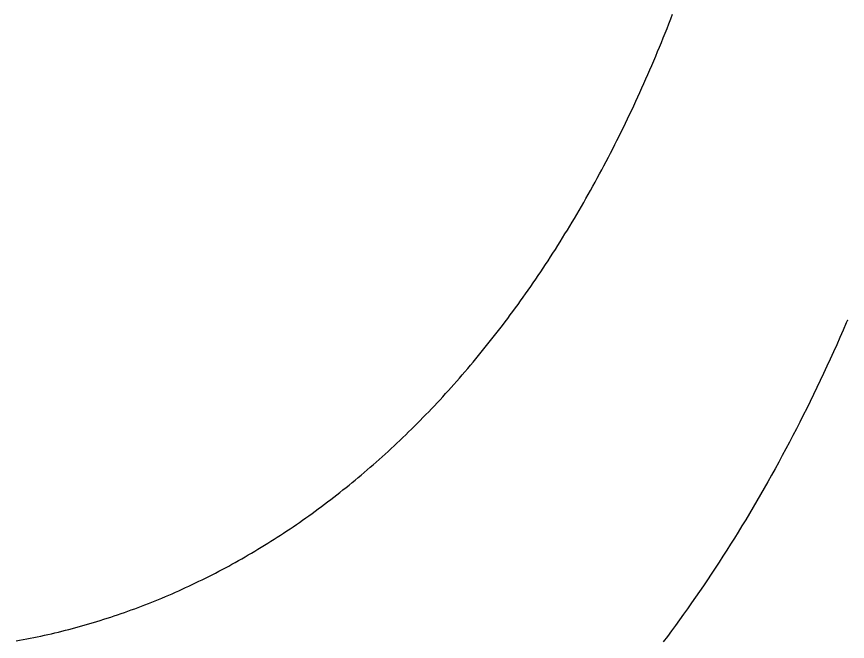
# Model space of a CAD drawing. Extents: x -7.3 to 34, y 0 to 22.
# Drawn here: x 32.79937 to 32.84478, y 3.68357 to 3.71772 of the extents above; entities that cross this region are included whole.
import ezdxf

# ---------------------------------------------------------------- set-up
doc = ezdxf.new("R2010")
doc.units = 0
doc.layers.add('SH_Data', color=7, linetype='Continuous')

msp = doc.modelspace()

# ---------------------------------------------------------------- linework, layer by layer
at = {"layer": 'SH_Data'}
for p, q in [((32.835024, 3.717332), (32.835125, 3.71759)), ((32.835125, 3.71759), (32.835225, 3.717849)), ((32.834821, 3.71682), (32.834923, 3.717076)), ((32.834923, 3.717076), (32.835024, 3.717332)), ((32.834719, 3.716564), (32.834821, 3.71682)), ((32.834512, 3.716057), (32.834616, 3.71631)), ((32.834616, 3.71631), (32.834719, 3.716564)), ((32.834302, 3.715553), (32.834407, 3.715805)), ((32.834407, 3.715805), (32.834512, 3.716057)), ((32.83409, 3.715053), (32.834196, 3.715303)), ((32.834196, 3.715303), (32.834302, 3.715553)), ((32.833876, 3.714557), (32.833983, 3.714805)), ((32.833983, 3.714805), (32.83409, 3.715053)), ((32.833767, 3.71431), (32.833876, 3.714557)), ((32.833549, 3.71382), (32.833658, 3.714064)), ((32.833658, 3.714064), (32.833767, 3.71431)), ((32.833328, 3.713333), (32.833439, 3.713576)), ((32.833439, 3.713576), (32.833549, 3.71382)), ((32.833105, 3.712849), (32.833217, 3.71309)), ((32.833217, 3.71309), (32.833328, 3.713333)), ((32.832879, 3.71237), (32.832992, 3.712609)), ((32.832992, 3.712609), (32.833105, 3.712849)), ((32.832651, 3.711894), (32.832766, 3.712131)), ((32.832766, 3.712131), (32.832879, 3.71237)), ((32.832421, 3.711422), (32.832536, 3.711657)), ((32.832536, 3.711657), (32.832651, 3.711894)), ((32.832188, 3.710953), (32.832305, 3.711187)), ((32.832305, 3.711187), (32.832421, 3.711422)), ((32.831953, 3.710489), (32.832071, 3.710721)), ((32.832071, 3.710721), (32.832188, 3.710953)), ((32.831715, 3.710028), (32.831834, 3.710258)), ((32.831834, 3.710258), (32.831953, 3.710489)), ((32.831596, 3.709799), (32.831715, 3.710028)), ((32.831355, 3.709343), (32.831475, 3.709571)), ((32.831475, 3.709571), (32.831596, 3.709799)), ((32.830989, 3.708668), (32.831111, 3.708892)), ((32.831111, 3.708892), (32.831233, 3.709117)), ((32.831233, 3.709117), (32.831355, 3.709343)), ((32.830742, 3.708222), (32.830866, 3.708444)), ((32.830866, 3.708444), (32.830989, 3.708668)), ((32.830493, 3.707779), (32.830618, 3.708)), ((32.830618, 3.708), (32.830742, 3.708222)), ((32.830242, 3.707341), (32.830368, 3.70756)), ((32.830368, 3.70756), (32.830493, 3.707779)), ((32.829988, 3.706906), (32.830115, 3.707123)), ((32.830115, 3.707123), (32.830242, 3.707341)), ((32.829732, 3.706476), (32.829861, 3.706691)), ((32.829861, 3.706691), (32.829988, 3.706906)), ((32.829475, 3.706049), (32.829604, 3.706262)), ((32.829604, 3.706262), (32.829732, 3.706476)), ((32.829214, 3.705625), (32.829345, 3.705837)), ((32.829345, 3.705837), (32.829475, 3.706049)), ((32.828952, 3.705206), (32.829084, 3.705415)), ((32.829084, 3.705415), (32.829214, 3.705625)), ((32.828688, 3.70479), (32.82882, 3.704998)), ((32.82882, 3.704998), (32.828952, 3.705206)), ((32.828287, 3.704174), (32.828421, 3.704378)), ((32.828421, 3.704378), (32.828555, 3.704584)), ((32.828555, 3.704584), (32.828688, 3.70479)), ((32.828017, 3.703768), (32.828153, 3.70397)), ((32.828153, 3.70397), (32.828287, 3.704174)), ((32.827746, 3.703365), (32.827882, 3.703566)), ((32.827882, 3.703566), (32.828017, 3.703768)), ((32.827472, 3.702967), (32.827609, 3.703165)), ((32.827609, 3.703165), (32.827746, 3.703365)), ((32.827057, 3.702376), (32.827196, 3.702572)), ((32.827196, 3.702572), (32.827334, 3.702769)), ((32.827334, 3.702769), (32.827472, 3.702967)), ((32.826778, 3.701987), (32.826918, 3.702181)), ((32.826918, 3.702181), (32.827057, 3.702376)), ((32.826497, 3.701602), (32.826638, 3.701794)), ((32.826638, 3.701794), (32.826778, 3.701987)), ((32.826072, 3.701031), (32.826214, 3.70122)), ((32.826214, 3.70122), (32.826356, 3.70141)), ((32.826356, 3.70141), (32.826497, 3.701602)), ((32.825786, 3.700655), (32.825929, 3.700843)), ((32.825929, 3.700843), (32.826072, 3.701031)), ((32.844723, 3.700983), (32.844549, 3.700581)), ((32.844766, 3.701084), (32.844723, 3.700983)), ((32.844777, 3.701109), (32.844766, 3.701084)), ((32.84478, 3.701116), (32.844777, 3.701109)), ((32.844781, 3.701118), (32.84478, 3.701117)), ((32.84478, 3.701117), (32.84478, 3.701116)), ((32.825353, 3.700099), (32.825498, 3.700284)), ((32.825498, 3.700284), (32.825642, 3.700469)), ((32.825642, 3.700469), (32.825786, 3.700655)), ((32.844549, 3.700581), (32.844374, 3.700181)), ((32.825063, 3.699733), (32.825208, 3.699916)), ((32.825208, 3.699916), (32.825353, 3.700099)), ((32.844374, 3.700181), (32.844197, 3.699783)), ((32.824623, 3.699191), (32.82477, 3.699371)), ((32.82477, 3.699371), (32.824916, 3.699551)), ((32.824916, 3.699551), (32.825063, 3.699733)), ((32.84402, 3.699387), (32.843841, 3.698994)), ((32.844197, 3.699783), (32.84402, 3.699387)), ((32.824327, 3.698835), (32.824475, 3.699013)), ((32.824475, 3.699013), (32.824623, 3.699191)), ((32.843841, 3.698994), (32.843661, 3.698603)), ((32.82388, 3.698307), (32.82403, 3.698482)), ((32.82403, 3.698482), (32.824179, 3.698658)), ((32.824179, 3.698658), (32.824327, 3.698835)), ((32.843661, 3.698603), (32.84348, 3.698214)), ((32.82358, 3.697961), (32.82373, 3.698134)), ((32.82373, 3.698134), (32.82388, 3.698307)), ((32.84348, 3.698214), (32.843298, 3.697827)), ((32.823126, 3.697448), (32.823278, 3.697618)), ((32.823278, 3.697618), (32.823429, 3.697789)), ((32.823429, 3.697789), (32.82358, 3.697961)), ((32.843298, 3.697827), (32.843115, 3.697443)), ((32.822668, 3.696944), (32.822821, 3.697111)), ((32.822821, 3.697111), (32.822974, 3.697279)), ((32.822974, 3.697279), (32.823126, 3.697448)), ((32.843115, 3.697443), (32.842931, 3.697061)), ((32.822361, 3.696612), (32.822515, 3.696777)), ((32.822515, 3.696777), (32.822668, 3.696944)), ((32.842745, 3.696681), (32.842559, 3.696303)), ((32.842931, 3.697061), (32.842745, 3.696681)), ((32.821896, 3.696123), (32.822052, 3.696285)), ((32.822052, 3.696285), (32.822206, 3.696448)), ((32.822206, 3.696448), (32.822361, 3.696612)), ((32.842559, 3.696303), (32.842371, 3.695928)), ((32.821428, 3.695642), (32.821584, 3.695801)), ((32.821584, 3.695801), (32.821741, 3.695961)), ((32.821741, 3.695961), (32.821896, 3.696123)), ((32.842371, 3.695928), (32.842182, 3.695555)), ((32.820956, 3.69517), (32.821113, 3.695326)), ((32.821113, 3.695326), (32.821271, 3.695483)), ((32.821271, 3.695483), (32.821428, 3.695642)), ((32.842182, 3.695555), (32.841992, 3.695184)), ((32.82048, 3.694706), (32.820639, 3.69486)), ((32.820639, 3.69486), (32.820797, 3.695014)), ((32.820797, 3.695014), (32.820956, 3.69517)), ((32.841801, 3.694815), (32.841609, 3.694448)), ((32.841992, 3.695184), (32.841801, 3.694815)), ((32.82, 3.694252), (32.82016, 3.694402)), ((32.82016, 3.694402), (32.82032, 3.694554)), ((32.82032, 3.694554), (32.82048, 3.694706)), ((32.841609, 3.694448), (32.841416, 3.694084)), ((32.819516, 3.693806), (32.819678, 3.693954)), ((32.819678, 3.693954), (32.819839, 3.694102)), ((32.819839, 3.694102), (32.82, 3.694252)), ((32.841416, 3.694084), (32.841222, 3.693721)), ((32.819029, 3.693369), (32.819192, 3.693514)), ((32.819192, 3.693514), (32.819354, 3.693659)), ((32.819354, 3.693659), (32.819516, 3.693806)), ((32.841222, 3.693721), (32.841026, 3.693361)), ((32.818538, 3.692941), (32.818702, 3.693083)), ((32.818702, 3.693083), (32.818866, 3.693225)), ((32.818866, 3.693225), (32.819029, 3.693369)), ((32.84083, 3.693003), (32.840633, 3.692648)), ((32.841026, 3.693361), (32.84083, 3.693003)), ((32.818044, 3.692522), (32.818209, 3.692661)), ((32.818209, 3.692661), (32.818374, 3.6928)), ((32.818374, 3.6928), (32.818538, 3.692941)), ((32.840633, 3.692648), (32.840434, 3.692294)), ((32.817379, 3.691977), (32.817546, 3.692111)), ((32.817546, 3.692111), (32.817712, 3.692247)), ((32.817712, 3.692247), (32.817878, 3.692384)), ((32.817878, 3.692384), (32.818044, 3.692522)), ((32.840434, 3.692294), (32.840235, 3.691942)), ((32.816877, 3.691578), (32.817045, 3.69171)), ((32.817045, 3.69171), (32.817212, 3.691843)), ((32.817212, 3.691843), (32.817379, 3.691977)), ((32.840235, 3.691942), (32.840035, 3.691593)), ((32.816202, 3.691061), (32.816371, 3.691188)), ((32.816371, 3.691188), (32.81654, 3.691317)), ((32.81654, 3.691317), (32.816709, 3.691447)), ((32.816709, 3.691447), (32.816877, 3.691578)), ((32.839833, 3.691246), (32.839631, 3.690901)), ((32.840035, 3.691593), (32.839833, 3.691246)), ((32.815692, 3.690683), (32.815862, 3.690808)), ((32.815862, 3.690808), (32.816032, 3.690934)), ((32.816032, 3.690934), (32.816202, 3.691061)), ((32.839631, 3.690901), (32.839427, 3.690558)), ((32.815007, 3.690193), (32.815179, 3.690314)), ((32.815179, 3.690314), (32.81535, 3.690436)), ((32.81535, 3.690436), (32.815521, 3.690559)), ((32.815521, 3.690559), (32.815692, 3.690683)), ((32.839427, 3.690558), (32.839223, 3.690217)), ((32.814316, 3.689719), (32.81449, 3.689836)), ((32.81449, 3.689836), (32.814662, 3.689954)), ((32.814662, 3.689954), (32.814835, 3.690073)), ((32.814835, 3.690073), (32.815007, 3.690193)), ((32.839018, 3.689878), (32.838811, 3.689542)), ((32.839223, 3.690217), (32.839018, 3.689878)), ((32.81362, 3.689261), (32.813795, 3.689374)), ((32.813795, 3.689374), (32.813969, 3.689488)), ((32.813969, 3.689488), (32.814143, 3.689603)), ((32.814143, 3.689603), (32.814316, 3.689719)), ((32.838811, 3.689542), (32.838604, 3.689207)), ((32.812919, 3.688819), (32.813095, 3.688928)), ((32.813095, 3.688928), (32.81327, 3.689038)), ((32.81327, 3.689038), (32.813446, 3.689149)), ((32.813446, 3.689149), (32.81362, 3.689261)), ((32.838604, 3.689207), (32.838396, 3.688875)), ((32.812212, 3.688393), (32.81239, 3.688498)), ((32.81239, 3.688498), (32.812566, 3.688604)), ((32.812566, 3.688604), (32.812743, 3.688711)), ((32.812743, 3.688711), (32.812919, 3.688819)), ((32.838186, 3.688544), (32.837976, 3.688216)), ((32.838396, 3.688875), (32.838186, 3.688544)), ((32.811501, 3.687983), (32.811679, 3.688084)), ((32.811679, 3.688084), (32.811857, 3.688186)), ((32.811857, 3.688186), (32.812035, 3.688289)), ((32.812035, 3.688289), (32.812212, 3.688393)), ((32.837976, 3.688216), (32.837765, 3.68789)), ((32.810605, 3.687493), (32.810784, 3.687589)), ((32.810784, 3.687589), (32.810964, 3.687686)), ((32.810964, 3.687686), (32.811143, 3.687784)), ((32.811143, 3.687784), (32.811322, 3.687883)), ((32.811322, 3.687883), (32.811501, 3.687983)), ((32.837553, 3.687566), (32.83734, 3.687244)), ((32.837765, 3.68789), (32.837553, 3.687566)), ((32.809701, 3.687028), (32.809882, 3.687119)), ((32.809882, 3.687119), (32.810063, 3.687211)), ((32.810063, 3.687211), (32.810244, 3.687304)), ((32.810244, 3.687304), (32.810424, 3.687398)), ((32.810424, 3.687398), (32.810605, 3.687493)), ((32.83734, 3.687244), (32.837127, 3.686924)), ((32.80879, 3.686589), (32.808973, 3.686675)), ((32.808973, 3.686675), (32.809155, 3.686762)), ((32.809155, 3.686762), (32.809337, 3.68685)), ((32.809337, 3.68685), (32.809519, 3.686939)), ((32.809519, 3.686939), (32.809701, 3.687028)), ((32.837127, 3.686924), (32.836912, 3.686606)), ((32.807872, 3.686175), (32.808056, 3.686255)), ((32.808056, 3.686255), (32.80824, 3.686337)), ((32.80824, 3.686337), (32.808423, 3.68642)), ((32.808423, 3.68642), (32.808607, 3.686504)), ((32.808607, 3.686504), (32.80879, 3.686589)), ((32.836696, 3.68629), (32.83648, 3.685976)), ((32.836912, 3.686606), (32.836696, 3.68629)), ((32.806762, 3.685711), (32.806947, 3.685786)), ((32.806947, 3.685786), (32.807133, 3.685861)), ((32.807133, 3.685861), (32.807318, 3.685938)), ((32.807318, 3.685938), (32.807503, 3.686016)), ((32.807503, 3.686016), (32.807688, 3.686095)), ((32.807688, 3.686095), (32.807872, 3.686175)), ((32.83648, 3.685976), (32.836262, 3.685665)), ((32.805455, 3.685216), (32.805642, 3.685284)), ((32.805642, 3.685284), (32.80583, 3.685353)), ((32.80583, 3.685353), (32.806017, 3.685422)), ((32.806017, 3.685422), (32.806203, 3.685493)), ((32.806203, 3.685493), (32.80639, 3.685565)), ((32.80639, 3.685565), (32.806576, 3.685637)), ((32.806576, 3.685637), (32.806762, 3.685711)), ((32.836044, 3.685355), (32.835825, 3.685047)), ((32.836262, 3.685665), (32.836044, 3.685355)), ((32.804137, 3.684772), (32.804326, 3.684832)), ((32.804326, 3.684832), (32.804515, 3.684894)), ((32.804515, 3.684894), (32.804703, 3.684956)), ((32.804703, 3.684956), (32.804891, 3.68502)), ((32.804891, 3.68502), (32.80508, 3.685084)), ((32.80508, 3.685084), (32.805267, 3.68515)), ((32.805267, 3.68515), (32.805455, 3.685216)), ((32.835825, 3.685047), (32.835605, 3.684741)), ((32.802617, 3.684325), (32.802807, 3.684377)), ((32.802807, 3.684377), (32.802998, 3.68443)), ((32.802998, 3.68443), (32.803188, 3.684485)), ((32.803188, 3.684485), (32.803378, 3.68454)), ((32.803378, 3.68454), (32.803568, 3.684596)), ((32.803568, 3.684596), (32.803758, 3.684654)), ((32.803758, 3.684654), (32.803947, 3.684712)), ((32.803947, 3.684712), (32.804137, 3.684772)), ((32.835384, 3.684438), (32.835163, 3.684136)), ((32.835605, 3.684741), (32.835384, 3.684438)), ((32.800891, 3.683901), (32.801083, 3.683944)), ((32.801083, 3.683944), (32.801276, 3.683988)), ((32.801276, 3.683988), (32.801468, 3.684033)), ((32.801468, 3.684033), (32.80166, 3.684079)), ((32.80166, 3.684079), (32.801851, 3.684126)), ((32.801851, 3.684126), (32.802043, 3.684174)), ((32.802043, 3.684174), (32.802234, 3.684223)), ((32.802234, 3.684223), (32.802426, 3.684274)), ((32.802426, 3.684274), (32.802617, 3.684325)), ((32.835163, 3.684136), (32.83494, 3.683836)), ((32.799343, 3.683594), (32.799537, 3.683629)), ((32.799537, 3.683629), (32.799731, 3.683665)), ((32.799731, 3.683665), (32.799925, 3.683702)), ((32.799925, 3.683702), (32.800118, 3.683739)), ((32.800118, 3.683739), (32.800312, 3.683778)), ((32.800312, 3.683778), (32.800505, 3.683818)), ((32.800505, 3.683818), (32.800698, 3.683859)), ((32.800698, 3.683859), (32.800891, 3.683901)), ((32.83494, 3.683836), (32.834717, 3.683539))]:
    msp.add_line(p, q, dxfattribs=at)
for points in [[(32.799343, 3.683594), (32.799537, 3.683629), (32.799731, 3.683665), (32.799925, 3.683702), (32.800118, 3.683739), (32.800312, 3.683778), (32.800505, 3.683818), (32.800698, 3.683859), (32.800891, 3.683901), (32.801083, 3.683944), (32.801276, 3.683988), (32.801468, 3.684033), (32.80166, 3.684079), (32.801851, 3.684126), (32.802043, 3.684174), (32.802234, 3.684223), (32.802426, 3.684274), (32.802617, 3.684325), (32.802807, 3.684377), (32.802998, 3.68443), (32.803188, 3.684485), (32.803378, 3.68454), (32.803568, 3.684596), (32.803758, 3.684654), (32.803947, 3.684712), (32.804137, 3.684772), (32.804326, 3.684832), (32.804515, 3.684894), (32.804703, 3.684956), (32.804891, 3.68502), (32.80508, 3.685084), (32.805267, 3.68515), (32.805455, 3.685216), (32.805642, 3.685284), (32.80583, 3.685353), (32.806017, 3.685422), (32.806203, 3.685493), (32.80639, 3.685565), (32.806576, 3.685637), (32.806762, 3.685711), (32.806947, 3.685786), (32.807133, 3.685861), (32.807318, 3.685938), (32.807503, 3.686016), (32.807688, 3.686095), (32.807872, 3.686175), (32.808056, 3.686255), (32.80824, 3.686337), (32.808423, 3.68642), (32.808607, 3.686504), (32.80879, 3.686589), (32.808973, 3.686675), (32.809155, 3.686762), (32.809337, 3.68685), (32.809519, 3.686939), (32.809701, 3.687028), (32.809882, 3.687119), (32.810063, 3.687211), (32.810244, 3.687304), (32.810424, 3.687398), (32.810605, 3.687493), (32.810784, 3.687589), (32.810964, 3.687686), (32.811143, 3.687784), (32.811322, 3.687883), (32.811501, 3.687983), (32.811679, 3.688084), (32.811857, 3.688186), (32.812035, 3.688289), (32.812212, 3.688393), (32.81239, 3.688498), (32.812566, 3.688604), (32.812743, 3.688711), (32.812919, 3.688819), (32.813095, 3.688928), (32.81327, 3.689038), (32.813446, 3.689149), (32.81362, 3.689261), (32.813795, 3.689374), (32.813969, 3.689488), (32.814143, 3.689603), (32.814316, 3.689719), (32.81449, 3.689836), (32.814662, 3.689954), (32.814835, 3.690073), (32.815007, 3.690193), (32.815179, 3.690314), (32.81535, 3.690436), (32.815521, 3.690559), (32.815692, 3.690683), (32.815862, 3.690808), (32.816032, 3.690934), (32.816202, 3.691061), (32.816371, 3.691188), (32.81654, 3.691317), (32.816709, 3.691447), (32.816877, 3.691578), (32.817045, 3.69171), (32.817212, 3.691843), (32.817379, 3.691977), (32.817546, 3.692111), (32.817712, 3.692247), (32.817878, 3.692384), (32.818044, 3.692522), (32.818209, 3.692661), (32.818374, 3.6928), (32.818538, 3.692941), (32.818702, 3.693083), (32.818866, 3.693225), (32.819029, 3.693369), (32.819192, 3.693514), (32.819354, 3.693659), (32.819516, 3.693806), (32.819678, 3.693954), (32.819839, 3.694102), (32.82, 3.694252), (32.82016, 3.694402), (32.82032, 3.694554), (32.82048, 3.694706), (32.820639, 3.69486), (32.820797, 3.695014), (32.820956, 3.69517), (32.821113, 3.695326), (32.821271, 3.695483), (32.821428, 3.695642), (32.821584, 3.695801), (32.821741, 3.695961), (32.821896, 3.696123), (32.822052, 3.696285), (32.822206, 3.696448), (32.822361, 3.696612), (32.822515, 3.696777), (32.822668, 3.696944), (32.822821, 3.697111), (32.822974, 3.697279), (32.823126, 3.697448), (32.823278, 3.697618), (32.823429, 3.697789), (32.82358, 3.697961), (32.82373, 3.698134), (32.82388, 3.698307), (32.82403, 3.698482), (32.824179, 3.698658), (32.824327, 3.698835), (32.824475, 3.699013), (32.824623, 3.699191), (32.82477, 3.699371), (32.824916, 3.699551), (32.825063, 3.699733), (32.825208, 3.699916), (32.825353, 3.700099), (32.825498, 3.700284), (32.825642, 3.700469), (32.825786, 3.700655), (32.825929, 3.700843), (32.826072, 3.701031), (32.826214, 3.70122), (32.826356, 3.70141), (32.826497, 3.701602), (32.826638, 3.701794), (32.826778, 3.701987), (32.826918, 3.702181), (32.827057, 3.702376), (32.827196, 3.702572), (32.827334, 3.702769), (32.827472, 3.702967), (32.827609, 3.703165), (32.827746, 3.703365), (32.827882, 3.703566), (32.828017, 3.703768), (32.828153, 3.70397), (32.828287, 3.704174), (32.828421, 3.704378), (32.828555, 3.704584), (32.828688, 3.70479), (32.82882, 3.704998), (32.828952, 3.705206), (32.829084, 3.705415), (32.829214, 3.705625), (32.829345, 3.705837), (32.829475, 3.706049), (32.829604, 3.706262), (32.829732, 3.706476), (32.829861, 3.706691), (32.829988, 3.706906), (32.830115, 3.707123), (32.830242, 3.707341), (32.830368, 3.70756), (32.830493, 3.707779), (32.830618, 3.708), (32.830742, 3.708222), (32.830866, 3.708444), (32.830989, 3.708668), (32.831111, 3.708892), (32.831233, 3.709117), (32.831355, 3.709343), (32.831475, 3.709571), (32.831596, 3.709799), (32.831715, 3.710028), (32.831834, 3.710258), (32.831953, 3.710489), (32.832071, 3.710721), (32.832188, 3.710953), (32.832305, 3.711187), (32.832421, 3.711422), (32.832536, 3.711657), (32.832651, 3.711894), (32.832766, 3.712131), (32.832879, 3.71237), (32.832992, 3.712609), (32.833105, 3.712849), (32.833217, 3.71309), (32.833328, 3.713333), (32.833439, 3.713576), (32.833549, 3.71382), (32.833658, 3.714064), (32.833767, 3.71431), (32.833876, 3.714557), (32.833983, 3.714805), (32.83409, 3.715053), (32.834196, 3.715303), (32.834302, 3.715553), (32.834407, 3.715805), (32.834512, 3.716057), (32.834616, 3.71631), (32.834719, 3.716564), (32.834821, 3.71682), (32.834923, 3.717076), (32.835024, 3.717332), (32.835125, 3.71759), (32.835225, 3.717849)], [(32.844781, 3.701118), (32.844781, 3.701118), (32.844781, 3.701118), (32.84478, 3.701117), (32.84478, 3.701116), (32.844777, 3.701109), (32.844766, 3.701084), (32.844723, 3.700983), (32.844549, 3.700581), (32.844374, 3.700181), (32.844197, 3.699783), (32.84402, 3.699387), (32.843841, 3.698994), (32.843661, 3.698603), (32.84348, 3.698214), (32.843298, 3.697827), (32.843115, 3.697443), (32.842931, 3.697061), (32.842745, 3.696681), (32.842559, 3.696303), (32.842371, 3.695928), (32.842182, 3.695555), (32.841992, 3.695184), (32.841801, 3.694815), (32.841609, 3.694448), (32.841416, 3.694084), (32.841222, 3.693721), (32.841026, 3.693361), (32.84083, 3.693003), (32.840633, 3.692648), (32.840434, 3.692294), (32.840235, 3.691942), (32.840035, 3.691593), (32.839833, 3.691246), (32.839631, 3.690901), (32.839427, 3.690558), (32.839223, 3.690217), (32.839018, 3.689878), (32.838811, 3.689542), (32.838604, 3.689207), (32.838396, 3.688875), (32.838186, 3.688544), (32.837976, 3.688216), (32.837765, 3.68789), (32.837553, 3.687566), (32.83734, 3.687244), (32.837127, 3.686924), (32.836912, 3.686606), (32.836696, 3.68629), (32.83648, 3.685976), (32.836262, 3.685665), (32.836044, 3.685355), (32.835825, 3.685047), (32.835605, 3.684741), (32.835384, 3.684438), (32.835163, 3.684136), (32.83494, 3.683836), (32.834717, 3.683539)]]:
    msp.add_lwpolyline(points, dxfattribs=at)

doc.saveas('drawing.dxf')
